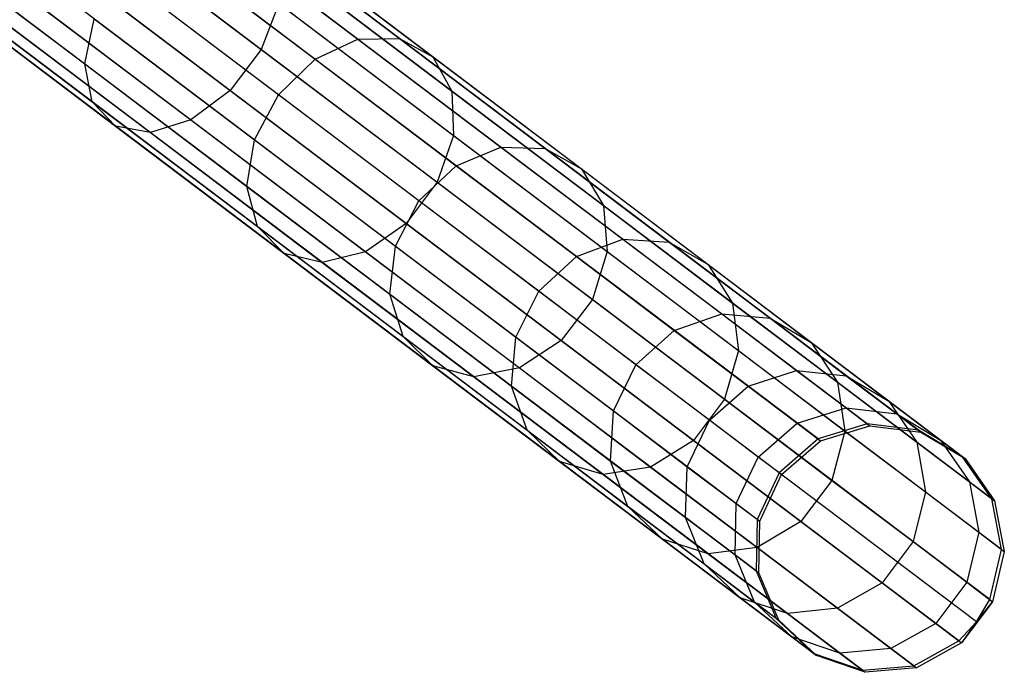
# Model space of a CAD drawing. Extents: x -102 to 102, y -101 to 102.
# Tile 326 of 481: x 73.39 to 81.32, y -61.63 to -56.36. Entities that reach past the tile are written whole.
import ezdxf

# ---------------------------------------------------------------- set-up
doc = ezdxf.new("R2010")
doc.units = 0
doc.header["$LTSCALE"] = 25.4
doc.layers.get('0').update_dxf_attribs({"linetype": 'CONTINUOUS'})

# ---------------------------------------------------------------- blocks, each defined once
blk = doc.blocks.new('NL2500011659_STL')
at = {"color": 0}
for p, q in [((80.2198, -59.623, -28.8485), (65.7111, -48.6666, -288.8484)), ((80.2198, -59.623, -28.8485), (65.7111, -48.6666, -288.8484)), ((80.6318, -59.6736, -28.8736), (66.123, -48.7171, -288.8736)), ((80.6318, -59.6736, -28.8736), (66.123, -48.7171, -288.8736)), ((79.8225, -59.7446, -28.8314), (65.3138, -48.7881, -288.8314)), ((79.8225, -59.7446, -28.8314), (65.3138, -48.7881, -288.8314)), ((80.9872, -59.8875, -28.9024), (66.4784, -48.931, -288.9024)), ((80.9872, -59.8875, -28.9024), (66.4784, -48.931, -288.9024)), ((79.5085, -60.0172, -28.8254), (64.9998, -49.0607, -288.8254)), ((79.5085, -60.0172, -28.8254), (64.9998, -49.0607, -288.8254)), ((81.2246, -60.2278, -28.93), (66.7158, -49.2713, -288.93)), ((81.2246, -60.2278, -28.93), (66.7158, -49.2713, -288.93)), ((79.3323, -60.3937, -28.8314), (64.8235, -49.4372, -288.8314)), ((79.3323, -60.3937, -28.8314), (64.8235, -49.4372, -288.8314)), ((81.3029, -60.6356, -28.9515), (66.7942, -49.6791, -288.9516)), ((81.3029, -60.6356, -28.9515), (66.7942, -49.6791, -288.9516)), ((79.3241, -60.8091, -28.8485), (64.8154, -49.8526, -288.8484)), ((79.3241, -60.8091, -28.8485), (64.8154, -49.8526, -288.8484)), ((81.2086, -61.0405, -28.9634), (66.6999, -50.084, -288.9633)), ((81.2086, -61.0405, -28.9634), (66.6999, -50.084, -288.9633)), ((79.4855, -61.1915, -28.8736), (64.9768, -50.235, -288.8736)), ((79.4855, -61.1915, -28.8736), (64.9768, -50.235, -288.8736)), ((81.1007, -61.2195, -28.9649), (66.592, -50.263, -288.9649)), ((81.1007, -61.2195, -28.9649), (66.592, -50.263, -288.9649)), ((80.958, -61.3723, -28.9634), (66.4493, -50.4158, -288.9633)), ((80.958, -61.3723, -28.9634), (66.4493, -50.4158, -288.9633)), ((79.7885, -61.4748, -28.9024), (65.2798, -50.5183, -288.9024)), ((79.7885, -61.4748, -28.9024), (65.2798, -50.5183, -288.9024)), ((80.5944, -61.5738, -28.9515), (66.0857, -50.6173, -288.9516)), ((80.5944, -61.5738, -28.9515), (66.0857, -50.6173, -288.9516)), ((80.1808, -61.61, -28.93), (65.672, -50.6535, -288.93)), ((80.1808, -61.61, -28.93), (65.672, -50.6535, -288.93)), ((73.7658, -55.4199, -10.0211), (75.3331, -56.6035, -11.4973)), ((73.7658, -55.4199, -10.0211), (75.3331, -56.6035, -11.4973)), ((74.8057, -55.5345, -12.7538), (76.1131, -56.5218, -14.3164)), ((74.8057, -55.5345, -12.7538), (76.1131, -56.5218, -14.3164)), ((75.1168, -55.5089, -12.4791), (76.4486, -56.5146, -14.0708)), ((75.1168, -55.5089, -12.4791), (76.4486, -56.5146, -14.0708)), ((72.4657, -55.6299, -11.3936), (73.91, -56.7206, -12.7538)), ((72.4657, -55.6299, -11.3936), (73.91, -56.7206, -12.7538)), ((75.3564, -55.6354, -12.1637), (76.7161, -56.6622, -13.7888)), ((75.3564, -55.6354, -12.1637), (76.7161, -56.6622, -13.7888)), ((74.4768, -55.7077, -12.9403), (75.7677, -56.6826, -14.4831)), ((74.4768, -55.7077, -12.9403), (75.7677, -56.6826, -14.4831)), ((73.5152, -55.7517, -10.0211), (75.0825, -56.9353, -11.4973)), ((73.5152, -55.7517, -10.0211), (75.0825, -56.9353, -11.4973)), ((75.483, -55.892, -11.862), (76.8695, -56.9391, -13.519)), ((75.483, -55.892, -11.862), (76.8695, -56.9391, -13.519)), ((72.4993, -55.9158, -11.0935), (73.9705, -57.0268, -12.4791)), ((72.4993, -55.9158, -11.0935), (73.9705, -57.0268, -12.4791)), ((73.2116, -55.9985, -10.162), (74.7663, -57.1726, -11.6263)), ((73.2116, -55.9985, -10.162), (74.7663, -57.1726, -11.6263)), ((75.4722, -56.969, -14.542), (74.1871, -55.9986, -13.0062)), ((75.4722, -56.969, -14.542), (74.1871, -55.9986, -13.0062)), ((72.6556, -56.0883, -10.749), (74.1577, -57.2226, -12.1637)), ((72.6556, -56.0883, -10.749), (74.1577, -57.2226, -12.1637)), ((72.9076, -56.1176, -10.4195), (74.4392, -57.2742, -11.862)), ((72.9076, -56.1176, -10.4195), (74.4392, -57.2742, -11.862)), ((75.4748, -56.2345, -11.6263), (75.3331, -56.6035, -11.4973)), ((75.4748, -56.2345, -11.6263), (75.3331, -56.6035, -11.4973)), ((75.4748, -56.2345, -11.6263), (76.8822, -57.2973, -13.3083)), ((75.4748, -56.2345, -11.6263), (76.8822, -57.2973, -13.3083)), ((73.91, -56.7206, -12.7538), (73.9866, -56.3569, -12.9403)), ((73.91, -56.7206, -12.7538), (73.9866, -56.3569, -12.9403)), ((73.9866, -56.3569, -12.9403), (75.2775, -57.3317, -14.4831)), ((73.9866, -56.3569, -12.9403), (75.2775, -57.3317, -14.4831)), ((75.7677, -56.6826, -14.4831), (76.1131, -56.5218, -14.3164)), ((75.7677, -56.6826, -14.4831), (76.1131, -56.5218, -14.3164)), ((76.1131, -56.5218, -14.3164), (76.4486, -56.5146, -14.0708)), ((76.1131, -56.5218, -14.3164), (76.4486, -56.5146, -14.0708)), ((76.1131, -56.5218, -14.3164), (77.2658, -57.3923, -16.0597)), ((76.1131, -56.5218, -14.3164), (77.2658, -57.3923, -16.0597)), ((76.4486, -56.5146, -14.0708), (77.6228, -57.4013, -15.8466)), ((76.4486, -56.5146, -14.0708), (77.6228, -57.4013, -15.8466)), ((76.4486, -56.5146, -14.0708), (76.7161, -56.6622, -13.7888)), ((76.4486, -56.5146, -14.0708), (76.7161, -56.6622, -13.7888)), ((75.3331, -56.6035, -11.4973), (75.0825, -56.9353, -11.4973)), ((75.3331, -56.6035, -11.4973), (75.0825, -56.9353, -11.4973)), ((75.3331, -56.6035, -11.4973), (76.752, -57.675, -13.1929)), ((75.3331, -56.6035, -11.4973), (76.752, -57.675, -13.1929)), ((75.4722, -56.969, -14.542), (75.7677, -56.6826, -14.4831)), ((75.4722, -56.969, -14.542), (75.7677, -56.6826, -14.4831)), ((75.7677, -56.6826, -14.4831), (76.9059, -57.542, -16.2044)), ((75.7677, -56.6826, -14.4831), (76.9059, -57.542, -16.2044)), ((76.7161, -56.6622, -13.7888), (77.915, -57.5675, -15.6019)), ((76.7161, -56.6622, -13.7888), (77.915, -57.5675, -15.6019)), ((76.7161, -56.6622, -13.7888), (76.8695, -56.9391, -13.519)), ((76.7161, -56.6622, -13.7888), (76.8695, -56.9391, -13.519)), ((73.9705, -57.0268, -12.4791), (73.91, -56.7206, -12.7538)), ((73.91, -56.7206, -12.7538), (75.2174, -57.7079, -14.3164)), ((73.91, -56.7206, -12.7538), (75.2174, -57.7079, -14.3164)), ((73.9705, -57.0268, -12.4791), (73.91, -56.7206, -12.7538)), ((75.0825, -56.9353, -11.4973), (74.7663, -57.1726, -11.6263)), ((75.0825, -56.9353, -11.4973), (74.7663, -57.1726, -11.6263)), ((75.0825, -56.9353, -11.4973), (76.5014, -58.0068, -13.1929)), ((75.0825, -56.9353, -11.4973), (76.5014, -58.0068, -13.1929)), ((75.2775, -57.3317, -14.4831), (75.4722, -56.969, -14.542)), ((75.2775, -57.3317, -14.4831), (75.4722, -56.969, -14.542)), ((76.6051, -57.8246, -16.2556), (75.4722, -56.969, -14.542)), ((76.6051, -57.8246, -16.2556), (75.4722, -56.969, -14.542)), ((76.8695, -56.9391, -13.519), (78.0919, -57.8622, -15.3679)), ((76.8695, -56.9391, -13.519), (78.0919, -57.8622, -15.3679)), ((76.8695, -56.9391, -13.519), (76.8822, -57.2973, -13.3083)), ((76.8695, -56.9391, -13.519), (76.8822, -57.2973, -13.3083)), ((74.1577, -57.2226, -12.1637), (73.9705, -57.0268, -12.4791)), ((73.9705, -57.0268, -12.4791), (75.3023, -58.0326, -14.0708)), ((73.9705, -57.0268, -12.4791), (75.3023, -58.0326, -14.0708)), ((74.1577, -57.2226, -12.1637), (73.9705, -57.0268, -12.4791)), ((74.4392, -57.2742, -11.862), (74.1577, -57.2226, -12.1637)), ((74.1577, -57.2226, -12.1637), (75.5175, -58.2495, -13.7888)), ((74.1577, -57.2226, -12.1637), (75.5175, -58.2495, -13.7888)), ((74.4392, -57.2742, -11.862), (74.1577, -57.2226, -12.1637)), ((74.7663, -57.1726, -11.6263), (74.4392, -57.2742, -11.862)), ((74.7663, -57.1726, -11.6263), (74.4392, -57.2742, -11.862)), ((74.7663, -57.1726, -11.6263), (76.1738, -58.2354, -13.3083)), ((74.7663, -57.1726, -11.6263), (76.1738, -58.2354, -13.3083)), ((74.4392, -57.2742, -11.862), (75.8257, -58.3213, -13.519)), ((74.4392, -57.2742, -11.862), (75.8257, -58.3213, -13.519)), ((76.8822, -57.2973, -13.3083), (76.752, -57.675, -13.1929)), ((76.8822, -57.2973, -13.3083), (76.752, -57.675, -13.1929)), ((76.8822, -57.2973, -13.3083), (78.123, -58.2343, -15.185)), ((76.8822, -57.2973, -13.3083), (78.123, -58.2343, -15.185)), ((75.2174, -57.7079, -14.3164), (75.2775, -57.3317, -14.4831)), ((75.2174, -57.7079, -14.3164), (75.2775, -57.3317, -14.4831)), ((75.2775, -57.3317, -14.4831), (76.4156, -58.1912, -16.2044)), ((75.2775, -57.3317, -14.4831), (76.4156, -58.1912, -16.2044)), ((76.9059, -57.542, -16.2044), (77.2658, -57.3923, -16.0597)), ((76.9059, -57.542, -16.2044), (77.2658, -57.3923, -16.0597)), ((77.2658, -57.3923, -16.0597), (78.2479, -58.134, -17.9601)), ((77.2658, -57.3923, -16.0597), (78.2479, -58.134, -17.9601)), ((77.2658, -57.3923, -16.0597), (77.6228, -57.4013, -15.8466)), ((77.2658, -57.3923, -16.0597), (77.6228, -57.4013, -15.8466)), ((77.6228, -57.4013, -15.8466), (78.6232, -58.1568, -17.7823)), ((77.6228, -57.4013, -15.8466), (78.6232, -58.1568, -17.7823)), ((77.6228, -57.4013, -15.8466), (77.915, -57.5675, -15.6019)), ((77.6228, -57.4013, -15.8466), (77.915, -57.5675, -15.6019)), ((76.6051, -57.8246, -16.2556), (76.9059, -57.542, -16.2044)), ((76.6051, -57.8246, -16.2556), (76.9059, -57.542, -16.2044)), ((76.9059, -57.542, -16.2044), (77.8756, -58.2743, -18.0807)), ((76.9059, -57.542, -16.2044), (77.8756, -58.2743, -18.0807)), ((77.915, -57.5675, -15.6019), (78.9364, -58.3389, -17.5782)), ((77.915, -57.5675, -15.6019), (78.9364, -58.3389, -17.5782)), ((77.915, -57.5675, -15.6019), (78.0919, -57.8622, -15.3679)), ((77.915, -57.5675, -15.6019), (78.0919, -57.8622, -15.3679)), ((75.3023, -58.0326, -14.0708), (75.2174, -57.7079, -14.3164)), ((75.2174, -57.7079, -14.3164), (76.3701, -58.5784, -16.0597)), ((75.2174, -57.7079, -14.3164), (76.3701, -58.5784, -16.0597)), ((75.3023, -58.0326, -14.0708), (75.2174, -57.7079, -14.3164)), ((76.752, -57.675, -13.1929), (76.5014, -58.0068, -13.1929)), ((76.752, -57.675, -13.1929), (76.5014, -58.0068, -13.1929)), ((76.752, -57.675, -13.1929), (78.0029, -58.6196, -15.0849)), ((76.752, -57.675, -13.1929), (78.0029, -58.6196, -15.0849)), ((76.4156, -58.1912, -16.2044), (76.6051, -57.8246, -16.2556)), ((76.4156, -58.1912, -16.2044), (76.6051, -57.8246, -16.2556)), ((77.5705, -58.5536, -18.1234), (76.6051, -57.8246, -16.2556)), ((77.5705, -58.5536, -18.1234), (76.6051, -57.8246, -16.2556)), ((78.0919, -57.8622, -15.3679), (79.1335, -58.6487, -17.3831)), ((78.0919, -57.8622, -15.3679), (79.1335, -58.6487, -17.3831)), ((78.0919, -57.8622, -15.3679), (78.123, -58.2343, -15.185)), ((78.0919, -57.8622, -15.3679), (78.123, -58.2343, -15.185)), ((75.5175, -58.2495, -13.7888), (75.3023, -58.0326, -14.0708)), ((75.3023, -58.0326, -14.0708), (76.4765, -58.9192, -15.8466)), ((75.3023, -58.0326, -14.0708), (76.4765, -58.9192, -15.8466)), ((75.5175, -58.2495, -13.7888), (75.3023, -58.0326, -14.0708)), ((76.5014, -58.0068, -13.1929), (76.1738, -58.2354, -13.3083)), ((76.5014, -58.0068, -13.1929), (76.1738, -58.2354, -13.3083)), ((76.5014, -58.0068, -13.1929), (77.7523, -58.9515, -15.0849)), ((76.5014, -58.0068, -13.1929), (77.7523, -58.9515, -15.0849)), ((76.3701, -58.5784, -16.0597), (76.4156, -58.1912, -16.2044)), ((76.3701, -58.5784, -16.0597), (76.4156, -58.1912, -16.2044)), ((76.4156, -58.1912, -16.2044), (77.3853, -58.9235, -18.0807)), ((76.4156, -58.1912, -16.2044), (77.3853, -58.9235, -18.0807)), ((77.8756, -58.2743, -18.0807), (78.2479, -58.134, -17.9601)), ((77.8756, -58.2743, -18.0807), (78.2479, -58.134, -17.9601)), ((78.2479, -58.134, -17.9601), (79.046, -58.7367, -19.9912)), ((78.2479, -58.134, -17.9601), (79.046, -58.7367, -19.9912)), ((78.2479, -58.134, -17.9601), (78.6232, -58.1568, -17.7823)), ((78.2479, -58.134, -17.9601), (78.6232, -58.1568, -17.7823)), ((78.6232, -58.1568, -17.7823), (79.4361, -58.7707, -19.8514)), ((78.6232, -58.1568, -17.7823), (79.4361, -58.7707, -19.8514)), ((78.6232, -58.1568, -17.7823), (78.9364, -58.3389, -17.5782)), ((78.6232, -58.1568, -17.7823), (78.9364, -58.3389, -17.5782)), ((75.8257, -58.3213, -13.519), (75.5175, -58.2495, -13.7888)), ((75.5175, -58.2495, -13.7888), (76.7163, -59.1548, -15.6019)), ((75.5175, -58.2495, -13.7888), (76.7163, -59.1548, -15.6019)), ((75.8257, -58.3213, -13.519), (75.5175, -58.2495, -13.7888)), ((76.1738, -58.2354, -13.3083), (75.8257, -58.3213, -13.519)), ((76.1738, -58.2354, -13.3083), (75.8257, -58.3213, -13.519)), ((76.1738, -58.2354, -13.3083), (77.4146, -59.1724, -15.185)), ((76.1738, -58.2354, -13.3083), (77.4146, -59.1724, -15.185)), ((78.123, -58.2343, -15.185), (78.0029, -58.6196, -15.0849)), ((78.123, -58.2343, -15.185), (78.0029, -58.6196, -15.0849)), ((78.123, -58.2343, -15.185), (79.1803, -59.0327, -17.2306)), ((78.123, -58.2343, -15.185), (79.1803, -59.0327, -17.2306)), ((75.8257, -58.3213, -13.519), (77.0481, -59.2444, -15.3679)), ((75.8257, -58.3213, -13.519), (77.0481, -59.2444, -15.3679)), ((77.5705, -58.5536, -18.1234), (77.8756, -58.2743, -18.0807)), ((77.5705, -58.5536, -18.1234), (77.8756, -58.2743, -18.0807)), ((77.8756, -58.2743, -18.0807), (78.6636, -58.8694, -20.0862)), ((77.8756, -58.2743, -18.0807), (78.6636, -58.8694, -20.0862)), ((78.9364, -58.3389, -17.5782), (79.7664, -58.9657, -19.6907)), ((78.9364, -58.3389, -17.5782), (79.7664, -58.9657, -19.6907)), ((78.9364, -58.3389, -17.5782), (79.1335, -58.6487, -17.3831)), ((78.9364, -58.3389, -17.5782), (79.1335, -58.6487, -17.3831)), ((76.4765, -58.9192, -15.8466), (76.3701, -58.5784, -16.0597)), ((76.3701, -58.5784, -16.0597), (77.3523, -59.3201, -17.9601)), ((76.3701, -58.5784, -16.0597), (77.3523, -59.3201, -17.9601)), ((76.4765, -58.9192, -15.8466), (76.3701, -58.5784, -16.0597)), ((77.3853, -58.9235, -18.0807), (77.5705, -58.5536, -18.1234)), ((77.3853, -58.9235, -18.0807), (77.5705, -58.5536, -18.1234)), ((78.3549, -59.146, -20.1198), (77.5705, -58.5536, -18.1234)), ((78.3549, -59.146, -20.1198), (77.5705, -58.5536, -18.1234)), ((78.0029, -58.6196, -15.0849), (77.7523, -58.9515, -15.0849)), ((78.0029, -58.6196, -15.0849), (77.7523, -58.9515, -15.0849)), ((78.0029, -58.6196, -15.0849), (79.0687, -59.4245, -17.1471)), ((78.0029, -58.6196, -15.0849), (79.0687, -59.4245, -17.1471)), ((79.1335, -58.6487, -17.3831), (79.9798, -59.2878, -19.5371)), ((79.1335, -58.6487, -17.3831), (79.9798, -59.2878, -19.5371)), ((79.1335, -58.6487, -17.3831), (79.1803, -59.0327, -17.2306)), ((79.1335, -58.6487, -17.3831), (79.1803, -59.0327, -17.2306)), ((78.6636, -58.8694, -20.0862), (79.046, -58.7367, -19.9912)), ((78.6636, -58.8694, -20.0862), (79.046, -58.7367, -19.9912)), ((79.046, -58.7367, -19.9912), (79.6491, -59.1921, -22.1254)), ((79.046, -58.7367, -19.9912), (79.6491, -59.1921, -22.1254)), ((79.046, -58.7367, -19.9912), (79.4361, -58.7707, -19.8514)), ((79.046, -58.7367, -19.9912), (79.4361, -58.7707, -19.8514)), ((79.4361, -58.7707, -19.8514), (80.0505, -59.2346, -22.0253)), ((79.4361, -58.7707, -19.8514), (80.0505, -59.2346, -22.0253)), ((79.4361, -58.7707, -19.8514), (79.7664, -58.9657, -19.6907)), ((79.4361, -58.7707, -19.8514), (79.7664, -58.9657, -19.6907)), ((78.3549, -59.146, -20.1198), (78.6636, -58.8694, -20.0862)), ((78.3549, -59.146, -20.1198), (78.6636, -58.8694, -20.0862)), ((78.6636, -58.8694, -20.0862), (79.259, -59.3191, -22.1933)), ((78.6636, -58.8694, -20.0862), (79.259, -59.3191, -22.1933)), ((76.7163, -59.1548, -15.6019), (76.4765, -58.9192, -15.8466)), ((76.4765, -58.9192, -15.8466), (77.4769, -59.6747, -17.7823)), ((76.4765, -58.9192, -15.8466), (77.4769, -59.6747, -17.7823)), ((76.7163, -59.1548, -15.6019), (76.4765, -58.9192, -15.8466)), ((77.3523, -59.3201, -17.9601), (77.3853, -58.9235, -18.0807)), ((77.3523, -59.3201, -17.9601), (77.3853, -58.9235, -18.0807)), ((77.3853, -58.9235, -18.0807), (78.1733, -59.5186, -20.0862)), ((77.3853, -58.9235, -18.0807), (78.1733, -59.5186, -20.0862)), ((77.7523, -58.9515, -15.0849), (77.4146, -59.1724, -15.185)), ((77.7523, -58.9515, -15.0849), (77.4146, -59.1724, -15.185)), ((77.7523, -58.9515, -15.0849), (78.8181, -59.7563, -17.1471)), ((77.7523, -58.9515, -15.0849), (78.8181, -59.7563, -17.1471)), ((79.7664, -58.9657, -19.6907), (80.3937, -59.4393, -21.9103)), ((79.7664, -58.9657, -19.6907), (80.3937, -59.4393, -21.9103)), ((79.7664, -58.9657, -19.6907), (79.9798, -59.2878, -19.5371)), ((79.7664, -58.9657, -19.6907), (79.9798, -59.2878, -19.5371)), ((79.1803, -59.0327, -17.2306), (79.0687, -59.4245, -17.1471)), ((79.1803, -59.0327, -17.2306), (79.0687, -59.4245, -17.1471)), ((79.1803, -59.0327, -17.2306), (80.0394, -59.6815, -19.417)), ((79.1803, -59.0327, -17.2306), (80.0394, -59.6815, -19.417)), ((78.1733, -59.5186, -20.0862), (78.3549, -59.146, -20.1198)), ((78.1733, -59.5186, -20.0862), (78.3549, -59.146, -20.1198)), ((78.9477, -59.5936, -22.2174), (78.3549, -59.146, -20.1198)), ((78.9477, -59.5936, -22.2174), (78.3549, -59.146, -20.1198)), ((77.0481, -59.2444, -15.3679), (76.7163, -59.1548, -15.6019)), ((76.7163, -59.1548, -15.6019), (77.7377, -59.9262, -17.5782)), ((76.7163, -59.1548, -15.6019), (77.7377, -59.9262, -17.5782)), ((77.0481, -59.2444, -15.3679), (76.7163, -59.1548, -15.6019)), ((77.4146, -59.1724, -15.185), (77.0481, -59.2444, -15.3679)), ((77.4146, -59.1724, -15.185), (77.0481, -59.2444, -15.3679)), ((77.4146, -59.1724, -15.185), (78.4718, -59.9708, -17.2306)), ((77.4146, -59.1724, -15.185), (78.4718, -59.9708, -17.2306)), ((79.259, -59.3191, -22.1933), (79.6491, -59.1921, -22.1254)), ((79.259, -59.3191, -22.1933), (79.6491, -59.1921, -22.1254)), ((79.6491, -59.1921, -22.1254), (80.049, -59.494, -24.3333)), ((79.6491, -59.1921, -22.1254), (80.049, -59.494, -24.3333)), ((79.6491, -59.1921, -22.1254), (80.0505, -59.2346, -22.0253)), ((79.6491, -59.1921, -22.1254), (80.0505, -59.2346, -22.0253)), ((77.0481, -59.2444, -15.3679), (78.0897, -60.0309, -17.3831)), ((77.0481, -59.2444, -15.3679), (78.0897, -60.0309, -17.3831)), ((79.9798, -59.2878, -19.5371), (80.6194, -59.7708, -21.8003)), ((79.9798, -59.2878, -19.5371), (80.6194, -59.7708, -21.8003)), ((79.9798, -59.2878, -19.5371), (80.0394, -59.6815, -19.417)), ((79.9798, -59.2878, -19.5371), (80.0394, -59.6815, -19.417)), ((80.0505, -59.2346, -22.0253), (80.4578, -59.5422, -24.2743)), ((80.0505, -59.2346, -22.0253), (80.4578, -59.5422, -24.2743)), ((80.0505, -59.2346, -22.0253), (80.3937, -59.4393, -21.9103)), ((80.0505, -59.2346, -22.0253), (80.3937, -59.4393, -21.9103)), ((77.4769, -59.6747, -17.7823), (77.3523, -59.3201, -17.9601)), ((77.3523, -59.3201, -17.9601), (78.1503, -59.9227, -19.9912)), ((77.3523, -59.3201, -17.9601), (78.1503, -59.9227, -19.9912)), ((77.4769, -59.6747, -17.7823), (77.3523, -59.3201, -17.9601)), ((78.9477, -59.5936, -22.2174), (79.259, -59.3191, -22.1933)), ((78.9477, -59.5936, -22.2174), (79.259, -59.3191, -22.1933)), ((79.259, -59.3191, -22.1933), (79.6538, -59.6172, -24.3733)), ((79.259, -59.3191, -22.1933), (79.6538, -59.6172, -24.3733)), ((79.0687, -59.4245, -17.1471), (78.8181, -59.7563, -17.1471)), ((79.0687, -59.4245, -17.1471), (78.8181, -59.7563, -17.1471)), ((79.0687, -59.4245, -17.1471), (79.9348, -60.0785, -19.3514)), ((79.0687, -59.4245, -17.1471), (79.9348, -60.0785, -19.3514)), ((80.3937, -59.4393, -21.9103), (80.8095, -59.7534, -24.2065)), ((80.3937, -59.4393, -21.9103), (80.8095, -59.7534, -24.2065)), ((80.3937, -59.4393, -21.9103), (80.6194, -59.7708, -21.8003)), ((80.3937, -59.4393, -21.9103), (80.6194, -59.7708, -21.8003)), ((78.1503, -59.9227, -19.9912), (78.1733, -59.5186, -20.0862)), ((78.1503, -59.9227, -19.9912), (78.1733, -59.5186, -20.0862)), ((78.1733, -59.5186, -20.0862), (78.7688, -59.9682, -22.1933)), ((78.1733, -59.5186, -20.0862), (78.7688, -59.9682, -22.1933)), ((79.6538, -59.6172, -24.3733), (80.049, -59.494, -24.3333)), ((79.6538, -59.6172, -24.3733), (80.049, -59.494, -24.3333)), ((80.049, -59.494, -24.3333), (80.2401, -59.6383, -26.5846)), ((80.049, -59.494, -24.3333), (80.2401, -59.6383, -26.5846)), ((80.049, -59.494, -24.3333), (80.4578, -59.5422, -24.2743)), ((80.049, -59.494, -24.3333), (80.4578, -59.5422, -24.2743)), ((80.4578, -59.5422, -24.2743), (80.6524, -59.6892, -26.5675)), ((80.4578, -59.5422, -24.2743), (80.6524, -59.6892, -26.5675)), ((80.4578, -59.5422, -24.2743), (80.8095, -59.7534, -24.2065)), ((80.4578, -59.5422, -24.2743), (80.8095, -59.7534, -24.2065)), ((78.7688, -59.9682, -22.1933), (78.9477, -59.5936, -22.2174)), ((78.7688, -59.9682, -22.1933), (78.9477, -59.5936, -22.2174)), ((79.3406, -59.8904, -24.3875), (78.9477, -59.5936, -22.2174)), ((79.3406, -59.8904, -24.3875), (78.9477, -59.5936, -22.2174)), ((79.3406, -59.8904, -24.3875), (79.6538, -59.6172, -24.3733)), ((79.3406, -59.8904, -24.3875), (79.6538, -59.6172, -24.3733)), ((79.6538, -59.6172, -24.3733), (79.8425, -59.7597, -26.5962)), ((79.6538, -59.6172, -24.3733), (79.8425, -59.7597, -26.5962)), ((80.2198, -59.623, -28.8485), (79.8225, -59.7446, -28.8314)), ((80.2198, -59.623, -28.8485), (79.8225, -59.7446, -28.8314)), ((80.6318, -59.6736, -28.8736), (80.2198, -59.623, -28.8485)), ((80.2198, -59.623, -28.8485), (80.2401, -59.6383, -26.5846)), ((80.2198, -59.623, -28.8485), (80.2401, -59.6383, -26.5846)), ((80.6318, -59.6736, -28.8736), (80.2198, -59.623, -28.8485)), ((77.7377, -59.9262, -17.5782), (77.4769, -59.6747, -17.7823)), ((77.4769, -59.6747, -17.7823), (78.2899, -60.2886, -19.8514)), ((77.4769, -59.6747, -17.7823), (78.2899, -60.2886, -19.8514)), ((77.7377, -59.9262, -17.5782), (77.4769, -59.6747, -17.7823)), ((79.8425, -59.7597, -26.5962), (80.2401, -59.6383, -26.5846)), ((79.8425, -59.7597, -26.5962), (80.2401, -59.6383, -26.5846)), ((80.0394, -59.6815, -19.417), (79.9348, -60.0785, -19.3514)), ((80.0394, -59.6815, -19.417), (79.9348, -60.0785, -19.3514)), ((80.0394, -59.6815, -19.417), (80.6886, -60.1717, -21.7144)), ((80.0394, -59.6815, -19.417), (80.6886, -60.1717, -21.7144)), ((80.2401, -59.6383, -26.5846), (80.6524, -59.6892, -26.5675)), ((80.2401, -59.6383, -26.5846), (80.6524, -59.6892, -26.5675)), ((80.9872, -59.8875, -28.9024), (80.6318, -59.6736, -28.8736)), ((80.6318, -59.6736, -28.8736), (80.6524, -59.6892, -26.5675)), ((80.6318, -59.6736, -28.8736), (80.6524, -59.6892, -26.5675)), ((80.9872, -59.8875, -28.9024), (80.6318, -59.6736, -28.8736)), ((80.6524, -59.6892, -26.5675), (81.0082, -59.9035, -26.5479)), ((80.6524, -59.6892, -26.5675), (81.0082, -59.9035, -26.5479)), ((78.8181, -59.7563, -17.1471), (78.4718, -59.9708, -17.2306)), ((78.8181, -59.7563, -17.1471), (78.4718, -59.9708, -17.2306)), ((78.8181, -59.7563, -17.1471), (79.6842, -60.4104, -19.3514)), ((78.8181, -59.7563, -17.1471), (79.6842, -60.4104, -19.3514)), ((79.8225, -59.7446, -28.8314), (79.5085, -60.0172, -28.8254)), ((79.8225, -59.7446, -28.8314), (79.5085, -60.0172, -28.8254)), ((79.5285, -60.0322, -26.6002), (79.8425, -59.7597, -26.5962)), ((79.5285, -60.0322, -26.6002), (79.8425, -59.7597, -26.5962)), ((79.8225, -59.7446, -28.8314), (79.8425, -59.7597, -26.5962)), ((79.8225, -59.7446, -28.8314), (79.8425, -59.7597, -26.5962)), ((80.6194, -59.7708, -21.8003), (81.0434, -60.091, -24.1417)), ((80.6194, -59.7708, -21.8003), (81.0434, -60.091, -24.1417)), ((80.6194, -59.7708, -21.8003), (80.6886, -60.1717, -21.7144)), ((80.6194, -59.7708, -21.8003), (80.6886, -60.1717, -21.7144)), ((80.8095, -59.7534, -24.2065), (81.0082, -59.9035, -26.5479)), ((80.8095, -59.7534, -24.2065), (81.0082, -59.9035, -26.5479)), ((80.8095, -59.7534, -24.2065), (81.0434, -60.091, -24.1417)), ((80.8095, -59.7534, -24.2065), (81.0434, -60.091, -24.1417)), ((78.0897, -60.0309, -17.3831), (77.7377, -59.9262, -17.5782)), ((77.7377, -59.9262, -17.5782), (78.5678, -60.553, -19.6907)), ((77.7377, -59.9262, -17.5782), (78.5678, -60.553, -19.6907)), ((78.0897, -60.0309, -17.3831), (77.7377, -59.9262, -17.5782)), ((78.2899, -60.2886, -19.8514), (78.1503, -59.9227, -19.9912)), ((78.1503, -59.9227, -19.9912), (78.7534, -60.3782, -22.1254)), ((78.1503, -59.9227, -19.9912), (78.7534, -60.3782, -22.1254)), ((78.2899, -60.2886, -19.8514), (78.1503, -59.9227, -19.9912)), ((79.1636, -60.2664, -24.3733), (79.3406, -59.8904, -24.3875)), ((79.1636, -60.2664, -24.3733), (79.3406, -59.8904, -24.3875)), ((79.5285, -60.0322, -26.6002), (79.3406, -59.8904, -24.3875)), ((79.5285, -60.0322, -26.6002), (79.3406, -59.8904, -24.3875)), ((81.2246, -60.2278, -28.93), (80.9872, -59.8875, -28.9024)), ((80.9872, -59.8875, -28.9024), (81.0082, -59.9035, -26.5479)), ((80.9872, -59.8875, -28.9024), (81.0082, -59.9035, -26.5479)), ((81.2246, -60.2278, -28.93), (80.9872, -59.8875, -28.9024)), ((81.0082, -59.9035, -26.5479), (81.246, -60.244, -26.5292)), ((81.0082, -59.9035, -26.5479), (81.246, -60.244, -26.5292)), ((78.4718, -59.9708, -17.2306), (78.0897, -60.0309, -17.3831)), ((78.4718, -59.9708, -17.2306), (78.0897, -60.0309, -17.3831)), ((78.4718, -59.9708, -17.2306), (79.3309, -60.6196, -19.417)), ((78.4718, -59.9708, -17.2306), (79.3309, -60.6196, -19.417)), ((78.7534, -60.3782, -22.1254), (78.7688, -59.9682, -22.1933)), ((78.7534, -60.3782, -22.1254), (78.7688, -59.9682, -22.1933)), ((78.7688, -59.9682, -22.1933), (79.1636, -60.2664, -24.3733)), ((78.7688, -59.9682, -22.1933), (79.1636, -60.2664, -24.3733)), ((79.5085, -60.0172, -28.8254), (79.3323, -60.3937, -28.8314)), ((79.5085, -60.0172, -28.8254), (79.3323, -60.3937, -28.8314)), ((79.5085, -60.0172, -28.8254), (79.5285, -60.0322, -26.6002)), ((79.5085, -60.0172, -28.8254), (79.5285, -60.0322, -26.6002)), ((78.0897, -60.0309, -17.3831), (78.936, -60.67, -19.5371)), ((78.0897, -60.0309, -17.3831), (78.936, -60.67, -19.5371)), ((79.3523, -60.4088, -26.5962), (79.5285, -60.0322, -26.6002)), ((79.3523, -60.4088, -26.5962), (79.5285, -60.0322, -26.6002)), ((79.9348, -60.0785, -19.3514), (79.6842, -60.4104, -19.3514)), ((79.9348, -60.0785, -19.3514), (79.6842, -60.4104, -19.3514)), ((79.9348, -60.0785, -19.3514), (80.5893, -60.5728, -21.6674)), ((79.9348, -60.0785, -19.3514), (80.5893, -60.5728, -21.6674)), ((81.0434, -60.091, -24.1417), (81.246, -60.244, -26.5292)), ((81.0434, -60.091, -24.1417), (81.246, -60.244, -26.5292)), ((81.0434, -60.091, -24.1417), (81.119, -60.4968, -24.0911)), ((81.0434, -60.091, -24.1417), (81.119, -60.4968, -24.0911)), ((80.6886, -60.1717, -21.7144), (80.5893, -60.5728, -21.6674)), ((80.6886, -60.1717, -21.7144), (80.5893, -60.5728, -21.6674)), ((80.6886, -60.1717, -21.7144), (81.119, -60.4968, -24.0911)), ((80.6886, -60.1717, -21.7144), (81.119, -60.4968, -24.0911)), ((81.3029, -60.6356, -28.9515), (81.2246, -60.2278, -28.93)), ((81.2246, -60.2278, -28.93), (81.246, -60.244, -26.5292)), ((81.2246, -60.2278, -28.93), (81.246, -60.244, -26.5292)), ((81.3029, -60.6356, -28.9515), (81.2246, -60.2278, -28.93)), ((81.246, -60.244, -26.5292), (81.3247, -60.6521, -26.5146)), ((81.246, -60.244, -26.5292), (81.3247, -60.6521, -26.5146)), ((78.5678, -60.553, -19.6907), (78.2899, -60.2886, -19.8514)), ((78.2899, -60.2886, -19.8514), (78.9042, -60.7526, -22.0253)), ((78.2899, -60.2886, -19.8514), (78.9042, -60.7526, -22.0253)), ((78.5678, -60.553, -19.6907), (78.2899, -60.2886, -19.8514)), ((79.1533, -60.6801, -24.3333), (79.1636, -60.2664, -24.3733)), ((79.1533, -60.6801, -24.3333), (79.1636, -60.2664, -24.3733)), ((79.1636, -60.2664, -24.3733), (79.3523, -60.4088, -26.5962)), ((79.1636, -60.2664, -24.3733), (79.3523, -60.4088, -26.5962)), ((78.9042, -60.7526, -22.0253), (78.7534, -60.3782, -22.1254)), ((78.7534, -60.3782, -22.1254), (79.1533, -60.6801, -24.3333)), ((78.7534, -60.3782, -22.1254), (79.1533, -60.6801, -24.3333)), ((78.9042, -60.7526, -22.0253), (78.7534, -60.3782, -22.1254)), ((79.3323, -60.3937, -28.8314), (79.3241, -60.8091, -28.8485)), ((79.3323, -60.3937, -28.8314), (79.3241, -60.8091, -28.8485)), ((79.6842, -60.4104, -19.3514), (79.3309, -60.6196, -19.417)), ((79.6842, -60.4104, -19.3514), (79.3309, -60.6196, -19.417)), ((79.3323, -60.3937, -28.8314), (79.3523, -60.4088, -26.5962)), ((79.3323, -60.3937, -28.8314), (79.3523, -60.4088, -26.5962)), ((79.3444, -60.8244, -26.5846), (79.3523, -60.4088, -26.5962)), ((79.3444, -60.8244, -26.5846), (79.3523, -60.4088, -26.5962)), ((79.6842, -60.4104, -19.3514), (80.3387, -60.9046, -21.6674)), ((79.6842, -60.4104, -19.3514), (80.3387, -60.9046, -21.6674)), ((81.119, -60.4968, -24.0911), (81.0232, -60.9005, -24.0634)), ((81.119, -60.4968, -24.0911), (81.0232, -60.9005, -24.0634)), ((81.119, -60.4968, -24.0911), (81.3247, -60.6521, -26.5146)), ((81.119, -60.4968, -24.0911), (81.3247, -60.6521, -26.5146)), ((78.936, -60.67, -19.5371), (78.5678, -60.553, -19.6907)), ((78.5678, -60.553, -19.6907), (79.195, -61.0266, -21.9103)), ((78.5678, -60.553, -19.6907), (79.195, -61.0266, -21.9103)), ((78.936, -60.67, -19.5371), (78.5678, -60.553, -19.6907)), ((80.5893, -60.5728, -21.6674), (80.3387, -60.9046, -21.6674)), ((80.5893, -60.5728, -21.6674), (80.3387, -60.9046, -21.6674)), ((80.5893, -60.5728, -21.6674), (81.0232, -60.9005, -24.0634)), ((80.5893, -60.5728, -21.6674), (81.0232, -60.9005, -24.0634)), ((79.3309, -60.6196, -19.417), (78.936, -60.67, -19.5371)), ((79.3309, -60.6196, -19.417), (78.936, -60.67, -19.5371)), ((79.3309, -60.6196, -19.417), (79.9801, -61.1099, -21.7144)), ((79.3309, -60.6196, -19.417), (79.9801, -61.1099, -21.7144)), ((81.2086, -61.0405, -28.9634), (81.3029, -60.6356, -28.9515)), ((81.2086, -61.0405, -28.9634), (81.3029, -60.6356, -28.9515)), ((81.3247, -60.6521, -26.5146), (81.2306, -61.0571, -26.5066)), ((81.3247, -60.6521, -26.5146), (81.2306, -61.0571, -26.5066)), ((81.3029, -60.6356, -28.9515), (81.3247, -60.6521, -26.5146)), ((81.3029, -60.6356, -28.9515), (81.3247, -60.6521, -26.5146)), ((78.936, -60.67, -19.5371), (79.5756, -61.153, -21.8003)), ((78.936, -60.67, -19.5371), (79.5756, -61.153, -21.8003)), ((79.3115, -61.0601, -24.2743), (79.1533, -60.6801, -24.3333)), ((79.1533, -60.6801, -24.3333), (79.3444, -60.8244, -26.5846)), ((79.1533, -60.6801, -24.3333), (79.3444, -60.8244, -26.5846)), ((79.3115, -61.0601, -24.2743), (79.1533, -60.6801, -24.3333)), ((79.195, -61.0266, -21.9103), (78.9042, -60.7526, -22.0253)), ((78.9042, -60.7526, -22.0253), (79.3115, -61.0601, -24.2743)), ((78.9042, -60.7526, -22.0253), (79.3115, -61.0601, -24.2743)), ((79.195, -61.0266, -21.9103), (78.9042, -60.7526, -22.0253)), ((79.3241, -60.8091, -28.8485), (79.3444, -60.8244, -26.5846)), ((79.3241, -60.8091, -28.8485), (79.3444, -60.8244, -26.5846)), ((79.3241, -60.8091, -28.8485), (79.4855, -61.1915, -28.8736)), ((79.3241, -60.8091, -28.8485), (79.4855, -61.1915, -28.8736)), ((79.5061, -61.2071, -26.5675), (79.3444, -60.8244, -26.5846)), ((79.5061, -61.2071, -26.5675), (79.3444, -60.8244, -26.5846)), ((80.3387, -60.9046, -21.6674), (79.9801, -61.1099, -21.7144)), ((80.3387, -60.9046, -21.6674), (79.9801, -61.1099, -21.7144)), ((80.3387, -60.9046, -21.6674), (80.7726, -61.2323, -24.0634)), ((80.3387, -60.9046, -21.6674), (80.7726, -61.2323, -24.0634)), ((81.0232, -60.9005, -24.0634), (80.7726, -61.2323, -24.0634)), ((81.0232, -60.9005, -24.0634), (80.7726, -61.2323, -24.0634)), ((81.0232, -60.9005, -24.0634), (81.2306, -61.0571, -26.5066)), ((81.0232, -60.9005, -24.0634), (81.2306, -61.0571, -26.5066)), ((79.5756, -61.153, -21.8003), (79.195, -61.0266, -21.9103)), ((79.195, -61.0266, -21.9103), (79.6108, -61.3407, -24.2065)), ((79.195, -61.0266, -21.9103), (79.6108, -61.3407, -24.2065)), ((79.5756, -61.153, -21.8003), (79.195, -61.0266, -21.9103)), ((81.1007, -61.2195, -28.9649), (81.2086, -61.0405, -28.9634)), ((81.1007, -61.2195, -28.9649), (81.2086, -61.0405, -28.9634)), ((81.2086, -61.0405, -28.9634), (81.2306, -61.0571, -26.5066)), ((81.2086, -61.0405, -28.9634), (81.2306, -61.0571, -26.5066)), ((79.6108, -61.3407, -24.2065), (79.3115, -61.0601, -24.2743)), ((79.3115, -61.0601, -24.2743), (79.5061, -61.2071, -26.5675)), ((79.3115, -61.0601, -24.2743), (79.5061, -61.2071, -26.5675)), ((79.6108, -61.3407, -24.2065), (79.3115, -61.0601, -24.2743)), ((79.9801, -61.1099, -21.7144), (79.5756, -61.153, -21.8003)), ((79.9801, -61.1099, -21.7144), (79.5756, -61.153, -21.8003)), ((79.9801, -61.1099, -21.7144), (80.4106, -61.4349, -24.0911)), ((79.9801, -61.1099, -21.7144), (80.4106, -61.4349, -24.0911)), ((81.2306, -61.0571, -26.5066), (80.98, -61.3889, -26.5066)), ((81.2306, -61.0571, -26.5066), (80.98, -61.3889, -26.5066)), ((81.1007, -61.2195, -28.9649), (81.2306, -61.0571, -26.5066)), ((81.1007, -61.2195, -28.9649), (81.2306, -61.0571, -26.5066)), ((79.4855, -61.1915, -28.8736), (79.5061, -61.2071, -26.5675)), ((79.4855, -61.1915, -28.8736), (79.5061, -61.2071, -26.5675)), ((79.4855, -61.1915, -28.8736), (79.7885, -61.4748, -28.9024)), ((79.4855, -61.1915, -28.8736), (79.7885, -61.4748, -28.9024)), ((79.8096, -61.4907, -26.5479), (79.5061, -61.2071, -26.5675)), ((79.8096, -61.4907, -26.5479), (79.5061, -61.2071, -26.5675)), ((79.5756, -61.153, -21.8003), (79.9996, -61.4732, -24.1417)), ((79.5756, -61.153, -21.8003), (79.9996, -61.4732, -24.1417)), ((80.7726, -61.2323, -24.0634), (80.4106, -61.4349, -24.0911)), ((80.7726, -61.2323, -24.0634), (80.4106, -61.4349, -24.0911)), ((80.7726, -61.2323, -24.0634), (80.98, -61.3889, -26.5066)), ((80.7726, -61.2323, -24.0634), (80.98, -61.3889, -26.5066)), ((80.958, -61.3723, -28.9634), (81.1007, -61.2195, -28.9649)), ((80.958, -61.3723, -28.9634), (81.1007, -61.2195, -28.9649)), ((81.1007, -61.2195, -28.9649), (80.98, -61.3889, -26.5066)), ((81.1007, -61.2195, -28.9649), (80.98, -61.3889, -26.5066)), ((79.9996, -61.4732, -24.1417), (79.6108, -61.3407, -24.2065)), ((79.6108, -61.3407, -24.2065), (79.8096, -61.4907, -26.5479)), ((79.6108, -61.3407, -24.2065), (79.8096, -61.4907, -26.5479)), ((79.9996, -61.4732, -24.1417), (79.6108, -61.3407, -24.2065)), ((80.4106, -61.4349, -24.0911), (79.9996, -61.4732, -24.1417)), ((80.4106, -61.4349, -24.0911), (79.9996, -61.4732, -24.1417)), ((80.4106, -61.4349, -24.0911), (80.6163, -61.5902, -26.5146)), ((80.4106, -61.4349, -24.0911), (80.6163, -61.5902, -26.5146)), ((80.5944, -61.5738, -28.9515), (80.958, -61.3723, -28.9634)), ((80.5944, -61.5738, -28.9515), (80.958, -61.3723, -28.9634)), ((80.98, -61.3889, -26.5066), (80.6163, -61.5902, -26.5146)), ((80.98, -61.3889, -26.5066), (80.6163, -61.5902, -26.5146)), ((80.958, -61.3723, -28.9634), (80.98, -61.3889, -26.5066)), ((80.958, -61.3723, -28.9634), (80.98, -61.3889, -26.5066)), ((79.7885, -61.4748, -28.9024), (79.8096, -61.4907, -26.5479)), ((79.7885, -61.4748, -28.9024), (79.8096, -61.4907, -26.5479)), ((79.7885, -61.4748, -28.9024), (80.1808, -61.61, -28.93)), ((79.7885, -61.4748, -28.9024), (80.1808, -61.61, -28.93)), ((80.2023, -61.6263, -26.5292), (79.8096, -61.4907, -26.5479)), ((80.2023, -61.6263, -26.5292), (79.8096, -61.4907, -26.5479)), ((79.9996, -61.4732, -24.1417), (80.2023, -61.6263, -26.5292)), ((79.9996, -61.4732, -24.1417), (80.2023, -61.6263, -26.5292)), ((80.1808, -61.61, -28.93), (80.5944, -61.5738, -28.9515)), ((80.1808, -61.61, -28.93), (80.5944, -61.5738, -28.9515)), ((80.6163, -61.5902, -26.5146), (80.2023, -61.6263, -26.5292)), ((80.6163, -61.5902, -26.5146), (80.2023, -61.6263, -26.5292)), ((80.5944, -61.5738, -28.9515), (80.6163, -61.5902, -26.5146)), ((80.5944, -61.5738, -28.9515), (80.6163, -61.5902, -26.5146)), ((80.1808, -61.61, -28.93), (80.2023, -61.6263, -26.5292)), ((80.1808, -61.61, -28.93), (80.2023, -61.6263, -26.5292))]:
    blk.add_line(p, q, dxfattribs=at)

msp = doc.modelspace()

# ---------------------------------------------------------------- block references
at = {"color": 0}
msp.add_blockref('NL2500011659_STL', (0, 0), dxfattribs=at)

doc.saveas('drawing.dxf')
